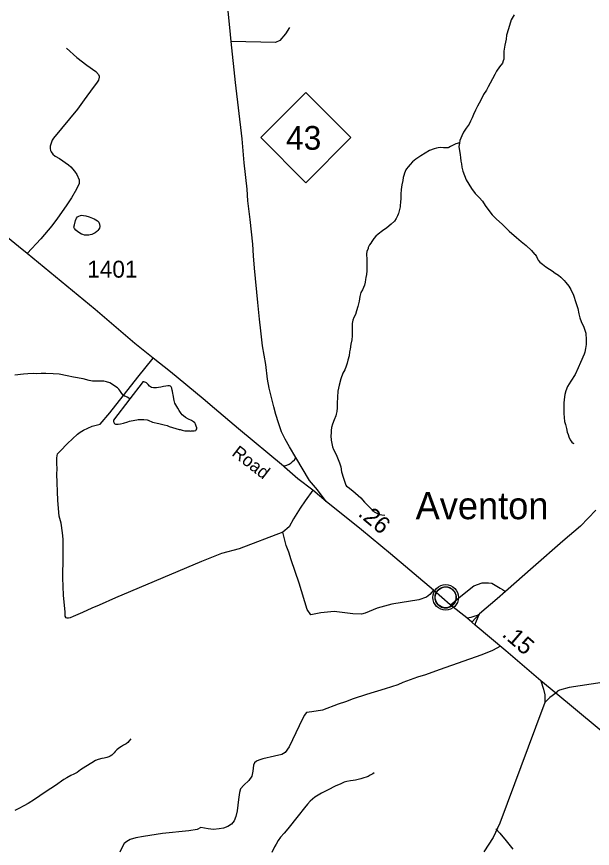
# Model space of a CAD drawing. Extents: x 2220236 to 2384410, y 720751 to 894131.
# Drawn here: x 2306111 to 2310365, y 875066 to 881207 of the extents above; entities that cross this region are included whole.
import ezdxf

# ---------------------------------------------------------------- set-up
doc = ezdxf.new("R2010")
doc.units = 0
doc.layers.add('Default', color=7, linetype='Continuous')

msp = doc.modelspace()

# ---------------------------------------------------------------- linework, layer by layer
at = {"layer": 'Default'}
for points in [[(2308397.7, 877627.7), (2308333.4, 877712.4), (2308274.1, 877783.6), (2308174.2, 877953), (2308126.8, 878031), (2308094.6, 878086.9), (2308069.2, 878142.8), (2308047.2, 878207.2), (2308026.9, 878269.9), (2308011.7, 878327.5), (2307977.8, 878464.7), (2307964.2, 878530.8), (2307951.6, 878639.5), (2307928.1, 878777.2), (2307915.1, 878888.3), (2307906.7, 878973), (2307892.8, 879096.7), (2307869.4, 879349.2), (2307861, 879440.7), (2307855.9, 879527.1), (2307837.2, 879708.4), (2307820.6, 879847.7), (2307813.6, 879933.6), (2307791.7, 880127.2), (2307777.8, 880305.1), (2307728, 880719.9), (2307695.9, 881023.2), (2307686.5, 881126.5), (2307673, 881246.8)], [(2309787.9, 881220.4), (2309763.9, 881182.6), (2309746, 881116.2), (2309731.8, 881070.4), (2309727.9, 881040.8), (2309717.9, 880996), (2309713.8, 880968), (2309711.9, 880952.3), (2309711.9, 880921.9), (2309709.9, 880894), (2309706.4, 880879.9), (2309699.9, 880864), (2309677.8, 880836.1), (2309657.7, 880804), (2309643.9, 880780.5), (2309626, 880748.5), (2309609.7, 880717.4), (2309595.6, 880689.9), (2309581.9, 880663.9), (2309561.8, 880631.8), (2309539.9, 880589.9), (2309515.8, 880546.3), (2309501.8, 880516.9), (2309487.8, 880484.4), (2309475.8, 880460.1), (2309465.8, 880435.8), (2309453.7, 880412.5), (2309431.7, 880384.4), (2309413.7, 880354.3), (2309399.6, 880326.5), (2309385.7, 880293.9), (2309382.8, 880272.6)], [(2308126.8, 881126.6), (2308097.3, 881080.1), (2308055.9, 881031.8), (2308023.9, 881017.5), (2307695.9, 881023.2)], [(2306479, 880975), (2306555.7, 880905.7), (2306630.2, 880848.5), (2306696.7, 880803.2), (2306717.1, 880779.4), (2306721.2, 880767.6), (2306721.3, 880759.6), (2306717.4, 880737.4), (2306701.7, 880715.4), (2306676, 880685.1), (2306611.1, 880592.4), (2306559.9, 880523.9), (2306384.2, 880310), (2306374.4, 880296), (2306358.9, 880249.9), (2306358.9, 880233.9), (2306361.1, 880219.8), (2306365.4, 880208), (2306379.5, 880192.2), (2306395.6, 880178.2), (2306427.8, 880160.5), (2306494.3, 880113.4), (2306512.4, 880097.6), (2306538.7, 880065.8), (2306555.1, 880042.1), (2306573.5, 880002.2), (2306573.8, 879976.2), (2306553.2, 879934), (2306517.6, 879870.5), (2306477, 879809.5), (2306413.5, 879720.5), (2306370.3, 879662.1), (2306289.1, 879568), (2306190, 879458.7)], [(2309382.8, 880272.6), (2309379.8, 880274), (2309373.8, 880273.8), (2309365.6, 880271.9), (2309355.6, 880268), (2309351.1, 880265.5), (2309342.2, 880261.9), (2309331.7, 880256.5), (2309315.8, 880248.4), (2309305.6, 880242.2), (2309300.1, 880239.6), (2309295.6, 880238.6), (2309287.6, 880238.2), (2309276.7, 880239.4), (2309265.7, 880239.7), (2309243.7, 880240.4), (2309225.8, 880238.1), (2309213.6, 880236), (2309195.6, 880232.1), (2309161.6, 880218.3), (2309097.7, 880180.4), (2309060.3, 880155.1), (2309035.5, 880134.3), (2309017.7, 880116.3), (2309003.4, 880099.3), (2308991.6, 880084), (2308985.7, 880075.6), (2308981.6, 880064), (2308977.5, 880052.5), (2308971.6, 880034), (2308967.6, 880020), (2308963.5, 879997.7), (2308957.6, 879966.2), (2308951.6, 879932.3), (2308949.6, 879897.8), (2308949.6, 879864.2), (2308947.7, 879837.7), (2308945.7, 879813.9), (2308945.7, 879804.1), (2308931.5, 879754.3), (2308929.5, 879750.2), (2308925.6, 879737.6), (2308915.5, 879716), (2308903.6, 879698.1), (2308879.5, 879675.9), (2308847.6, 879648.4), (2308815.5, 879625.6), (2308783.5, 879602.1), (2308765.5, 879585.8), (2308751.6, 879569.6), (2308735.5, 879547.7), (2308727.6, 879535.8), (2308719.5, 879521.7), (2308709.5, 879503.8), (2308707.4, 879495.6), (2308697.5, 879473.9), (2308695.4, 879455.9), (2308699.4, 879411.6), (2308699.6, 879350.2), (2308699.6, 879329.6), (2308695.5, 879304), (2308691.4, 879281.6), (2308689.5, 879267.5), (2308687.6, 879247.8), (2308681.5, 879225.4), (2308673.4, 879207.8), (2308665.5, 879189.5), (2308655.5, 879170.3), (2308647.5, 879142), (2308641.4, 879105.7), (2308633.3, 879067.5), (2308623.4, 879035.9), (2308615.5, 879009.4), (2308603.5, 878985.9), (2308595.5, 878966), (2308591.5, 878942), (2308589.4, 878918.1), (2308589.4, 878879.5), (2308589.4, 878850.1), (2308587.4, 878822), (2308581.5, 878789.7), (2308575.4, 878753.4), (2308571.4, 878733.5), (2308567.4, 878703.9), (2308559.4, 878670), (2308553.4, 878649.9), (2308545.3, 878627.4), (2308535.5, 878599.9), (2308521.3, 878574), (2308507.4, 878534), (2308495.5, 878487.5), (2308485.3, 878442), (2308481.3, 878397.4), (2308479.3, 878353.9), (2308479.4, 878317.9), (2308477.3, 878291.4), (2308473.3, 878271.7)], [(2309382.8, 880272.6), (2309379.6, 880247.8), (2309387.7, 880188.1), (2309389.8, 880166.2), (2309393.7, 880140), (2309397.7, 880120.5), (2309401.7, 880096.1), (2309407.7, 880065.9), (2309419.6, 880034.4), (2309433.7, 880002.1), (2309471.8, 879938.1), (2309499.6, 879902.4), (2309529.7, 879872.4), (2309553.9, 879843.8), (2309573.8, 879811.8), (2309599.9, 879775.9), (2309625.8, 879744.1), (2309657.7, 879711.8), (2309697.7, 879674), (2309749.8, 879623.7), (2309805.7, 879576), (2309837.9, 879547.7), (2309875.8, 879518.1), (2309916, 879479.5), (2309937.8, 879454.2), (2309941.8, 879450.3), (2309952, 879436), (2309959.8, 879419.9), (2309965.8, 879410.3), (2309977.9, 879394.4), (2309995.8, 879380.3), (2310021.9, 879360), (2310047.8, 879342.3), (2310067.9, 879329.9), (2310089.8, 879313.6), (2310113.9, 879298.1), (2310131.7, 879283.3), (2310148.8, 879266), (2310155.9, 879259.6), (2310167.9, 879243.7), (2310190, 879217.6), (2310205.9, 879191.9), (2310226, 879150.1), (2310243.9, 879097.6), (2310257.8, 879052.1), (2310263.9, 879012.2), (2310272, 878983.9), (2310282, 878955.5), (2310301.9, 878913.7), (2310315.9, 878869.9), (2310319.4, 878820), (2310320.1, 878786.4), (2310315.1, 878757.4), (2310310, 878730.2), (2310305.3, 878714.4), (2310278, 878653.4), (2310260, 878614.1), (2310238, 878565.5), (2310206, 878515.8), (2310181.8, 878475.4), (2310169.9, 878443.9), (2310161.8, 878418), (2310157.9, 878381.8), (2310153.8, 878353.8), (2310153.8, 878309.4), (2310153.9, 878277.4), (2310160, 878217.8), (2310165.9, 878195.8), (2310173.9, 878165.7), (2310180, 878139.8), (2310185.9, 878122), (2310191.8, 878105.9), (2310201.9, 878083.3), (2310213.8, 878065.7), (2310224, 878058), (2310227.9, 878055.5)], [(2306537.8, 879669.3), (2306546.7, 879702.5), (2306552.6, 879718.3), (2306560.6, 879728.4), (2306570.5, 879734.6), (2306582.8, 879739.1), (2306592.7, 879740.4), (2306605.7, 879740.1), (2306622.2, 879737.6), (2306646.7, 879730.4), (2306684.4, 879715.5), (2306708.6, 879700.1), (2306718.6, 879689.7), (2306724.6, 879676.1), (2306725.4, 879658), (2306722.6, 879646.4), (2306718, 879637.3), (2306710.8, 879628), (2306702.9, 879620.2), (2306690.7, 879610.7), (2306676.4, 879602.7), (2306665.9, 879598.9), (2306655.1, 879595.3), (2306644.5, 879594), (2306624.6, 879593.2), (2306613.1, 879595.1), (2306601.4, 879598.1), (2306590.6, 879602.4), (2306564.5, 879618.6), (2306548.6, 879630.3), (2306538.5, 879642.1), (2306535.9, 879647), (2306534.7, 879651.9), (2306537.8, 879669.3)], [(2308397.7, 877627.7), (2308299.4, 877710.2), (2308189.4, 877795.5), (2308091.2, 877881.9), (2308083.6, 877888.2), (2307750.9, 878163.1), (2307573.1, 878313.9), (2307488.4, 878385.1), (2307248, 878585), (2307119.6, 878686.1), (2306985, 878792.9), (2306690.4, 879044.5), (2306190, 879458.7), (2306124, 879509.6), (2306016, 879598.5)], [(2308078.4, 877400.1), (2307754.6, 877278.1), (2307625, 877242.5), (2307476.5, 877184.1), (2306842.8, 876917.2), (2306720.8, 876861.3), (2306667.5, 876841), (2306598.9, 876808), (2306527.8, 876777.5), (2306507.3, 876768.2), (2306493.9, 876764.9), (2306484.3, 876765.3), (2306477.2, 876769), (2306471, 876779.9), (2306469.4, 876810.5), (2306456.7, 876935), (2306452.9, 877064.6), (2306455.4, 877219.7), (2306455.4, 877313.7), (2306455.4, 877349.3), (2306450.3, 877395), (2306440.2, 877468.7), (2306424.9, 877519.6), (2306414.8, 877633.9), (2306408.9, 877831.2), (2306410.5, 877867.2), (2306408.4, 877911), (2306408.4, 877949.1), (2306413.5, 877979.6), (2306433.8, 877999.9), (2306487.2, 878055.8), (2306560.8, 878124.4), (2306581.1, 878139.7), (2306606.5, 878154.9), (2306670, 878182.9), (2306728.5, 878198.2), (2306799.6, 878282), (2307007.8, 878546.3), (2307119.6, 878686.1)], [(2306948, 878385.6), (2306929.1, 878398.6), (2306917.7, 878402.3), (2306907.2, 878405.9), (2306897.8, 878413.7), (2306889.8, 878424.2), (2306883.9, 878432.2), (2306873.8, 878448.2), (2306865.9, 878456), (2306855.9, 878466.2), (2306835.7, 878480.2), (2306819.8, 878491.8), (2306799.4, 878502.5), (2306775.8, 878512.2), (2306754.6, 878516.3), (2306733.8, 878516.2), (2306700, 878514.9), (2306671.1, 878516.9), (2306647.8, 878520.1), (2306603.7, 878532.1), (2306531.6, 878546.6), (2306483.6, 878556), (2306426.7, 878567.7), (2306381.6, 878569.8), (2306327.7, 878571.8), (2306293.7, 878572), (2306256.3, 878571.3), (2306237.7, 878572.1), (2306193.7, 878570.3), (2306162.4, 878567.4), (2306097.7, 878559.8)], [(2306948, 878385.6), (2306827.8, 878228), (2306827.2, 878223), (2306827.6, 878218.2), (2306828.6, 878214), (2306829.8, 878210.1), (2306831.5, 878206.7), (2306833.8, 878204.4), (2306837.9, 878201.2), (2306842.4, 878199), (2306847.2, 878198.4), (2306852.3, 878197.8), (2306861.9, 878198.2), (2306878.2, 878200.4), (2306899.7, 878206.3), (2306932, 878215.9), (2306946.4, 878220.4), (2306958.3, 878223.5), (2306971.7, 878226.5), (2306983.9, 878227.8), (2306999.8, 878230), (2307009.7, 878232), (2307033.9, 878234), (2307051.7, 878232.2), (2307075.8, 878230), (2307083.7, 878227.9), (2307115.9, 878214.4), (2307161.8, 878202.3), (2307181.8, 878198.1), (2307201.8, 878192.5), (2307223.8, 878188.4), (2307237.9, 878182.4), (2307311.8, 878160), (2307319.9, 878157.9), (2307335.2, 878154.4), (2307354.4, 878150.3), (2307370.1, 878148.4), (2307389.9, 878148.4), (2307396.5, 878147.9), (2307403.9, 878148.2), (2307423.9, 878149.8), (2307436, 878151.9), (2307439, 878156.2), (2307441.5, 878164.5), (2307442, 878171.9), (2307438.8, 878184.8), (2307433.9, 878197.8), (2307427.9, 878208.2), (2307417.8, 878216), (2307403.8, 878224.4), (2307381.8, 878234.3), (2307359.2, 878247.4), (2307343.7, 878259.7), (2307334.4, 878268.4), (2307325.8, 878277.8), (2307311.1, 878298.6), (2307301.8, 878316.3), (2307293.8, 878329.9), (2307287.8, 878340.3), (2307281.3, 878353.2), (2307277.8, 878363.7), (2307275.8, 878374.4), (2307267.8, 878414.3), (2307266, 878424), (2307261.8, 878441.9), (2307260.8, 878448.4), (2307258, 878462.3), (2307257.3, 878464.7), (2307256.1, 878468.6), (2307253.3, 878474.3), (2307247.9, 878478.3), (2307240.4, 878480.4), (2307228, 878480.7), (2307213.8, 878480.1), (2307197.1, 878477.8), (2307175.8, 878472), (2307159.5, 878468.9), (2307143.8, 878466.6), (2307121.8, 878466.5), (2307108.3, 878468.4), (2307099.9, 878473.8), (2307093.8, 878480.2), (2307083.3, 878491.2), (2307069.8, 878504.6), (2307066.1, 878506.9), (2307057.8, 878509.7), (2307050.1, 878512), (2307046.3, 878511.9), (2307043.9, 878510), (2307038, 878504.1), (2306948, 878385.6)], [(2308473.3, 878271.7), (2308469.4, 878259.9), (2308457.4, 878230), (2308445.3, 878197.5), (2308437.3, 878173.4), (2308435.4, 878151.9), (2308435.3, 878133.9), (2308433.4, 878113.4), (2308435.4, 878079.6), (2308445.3, 878031.6), (2308451.4, 878011.5), (2308473.3, 877973.7), (2308496.6, 877914.1), (2308505.4, 877883.2), (2308511.3, 877847.3), (2308525.3, 877799.4), (2308535.3, 877769.6), (2308543.4, 877747.7), (2308549.3, 877741.4), (2308561.4, 877733.7), (2308595.3, 877705.6), (2308655.4, 877655.5), (2308681.3, 877623.7), (2308715.5, 877587.3), (2308735.5, 877567.7), (2308753.7, 877552.1), (2308777.5, 877539), (2308795.4, 877531.6), (2308808.7, 877528.9), (2308831.4, 877525.6)], [(2308083.6, 877888.2), (2308108.2, 877895.4), (2308125.1, 877903.9), (2308138.6, 877912.4), (2308148.8, 877922.5), (2308164, 877936.1), (2308174.2, 877953)], [(2308299.4, 877710.2), (2308243.5, 877631.4), (2308205.4, 877578), (2308157.1, 877499.2), (2308124.1, 877440.8), (2308078.4, 877400.1)], [(2309473.7, 876737.4), (2309438.6, 876768.3), (2309313.8, 876863.6), (2309190.2, 876972), (2308872.7, 877241.4), (2308659.3, 877419.3), (2308397.7, 877627.7)], [(2310391.5, 877563.3), (2310278.1, 877444.7), (2310147.7, 877334.6), (2309926.7, 877143.1), (2309723.5, 876961.8), (2309662.6, 876909.3), (2309532.2, 876799.2), (2309473.7, 876737.4)], [(2309190.2, 876972), (2309164.8, 876941.5), (2309139.4, 876921.2), (2309083.5, 876902.5), (2308883.7, 876870.4), (2308775.3, 876839.9), (2308685.6, 876802.6), (2308658.5, 876795.8), (2308595.8, 876799.2), (2308457, 876816.1), (2308358.8, 876804.3), (2308284.3, 876790.7), (2308259, 876829.6), (2308199.6, 877025.4), (2308138.7, 877195.7), (2308121.6, 877252.7), (2308103.8, 877303.5), (2308078.4, 877400.1)], [(2309313.8, 876863.6), (2309330.1, 876874.9), (2309381.5, 876919.4), (2309488.7, 877004.6), (2309550.4, 877027.2), (2309598.4, 877027.8), (2309622.3, 877024.1), (2309684.8, 876988.7), (2309701.5, 876978.8), (2309723.5, 876961.8)], [(2309438.6, 876768.3), (2309470.6, 876774.6), (2309498.5, 876783), (2309516.4, 876789.1), (2309532.2, 876799.2)], [(2309499.3, 876715), (2309505, 876735), (2309520.6, 876775.1), (2309532.2, 876799.2)], [(2310094.1, 876213.5), (2309984, 876304), (2309726.9, 876524.7), (2309618.6, 876614.5), (2309499.3, 876715), (2309473.7, 876737.4)], [(2309685.4, 876560.3), (2309626.2, 876526.4), (2309548.3, 876495.9), (2309233.3, 876385.8), (2309131.7, 876348.5), (2309073.3, 876329.9), (2308964.5, 876291.3), (2308928.8, 876274.8), (2308835, 876243.9), (2308697.4, 876201.9), (2308598.4, 876171.4), (2308540, 876148.6), (2308486.6, 876130.8), (2308372.3, 876087.6), (2308293.6, 876074.9), (2308252.9, 876069.8), (2308235.2, 876046.9), (2308199.6, 875970.7), (2308126, 875815.6), (2308095.5, 875775), (2308070.1, 875759.7), (2308016.7, 875747), (2307930.4, 875726.7), (2307901.6, 875716.5), (2307883, 875709.7), (2307869.4, 875697.9), (2307861, 875680.9), (2307857.6, 875636.9), (2307849.1, 875599.6), (2307827.1, 875567.4), (2307789.8, 875533.5), (2307766.1, 875506.4), (2307757.7, 875479.3), (2307750.9, 875426.8), (2307740.7, 875343.8), (2307730.6, 875301.4), (2307718.7, 875270.9), (2307698.4, 875245.5), (2307671.3, 875226.8), (2307639.1, 875215), (2307607, 875211.6), (2307566.3, 875206.5), (2307525.7, 875209.9), (2307471.5, 875220.1), (2307445.3, 875206.5), (2307382.6, 875194.7), (2307189.6, 875176), (2307049, 875154), (2306991.5, 875143.8), (2306950.8, 875132), (2306925.4, 875116.7), (2306906.8, 875101.5), (2306889.9, 875076), (2306872.9, 875038.8)], [(2309984, 876304), (2310003.6, 876242.9), (2310013.4, 876200), (2310014.6, 876142.5)], [(2310517.9, 876303), (2310193.2, 876253.9), (2310121, 876234.3), (2310107.6, 876227), (2310094.1, 876213.5)], [(2310094.1, 876213.5), (2310051.3, 876179.2), (2310014.6, 876142.5), (2309946.1, 875957.8), (2309682.4, 875253), (2309631, 875147.7), (2309562.5, 875040.1)], [(2311567.6, 875001.5), (2311409.6, 875124.6), (2311310.8, 875213.9), (2311112.1, 875378.8), (2310921.9, 875535.8), (2310798.9, 875630.7), (2310625.1, 875769.6), (2310486.2, 875888.2), (2310399.3, 875958.2), (2310094.1, 876213.5)], [(2306955.5, 875875.9), (2306943.9, 875861.4), (2306932, 875848.5), (2306919.8, 875839), (2306901.7, 875827.6), (2306885.5, 875818), (2306867.6, 875805.6), (2306851.6, 875793.6), (2306839.5, 875781.7), (2306831.3, 875772.9), (2306823.5, 875763.6), (2306813.6, 875754.2), (2306803.5, 875747.2), (2306791.5, 875741.9), (2306777.3, 875737.9), (2306757.1, 875733.1), (2306741.4, 875730), (2306712.7, 875723.1), (2306693.4, 875714.1), (2306666.9, 875699), (2306621.6, 875671.7), (2306583.4, 875645.5), (2306557.6, 875627.3), (2306533.1, 875613.8), (2306511.5, 875604), (2306482.5, 875588), (2306459.5, 875574), (2306397.4, 875531.3), (2306363.4, 875507.6), (2306315.5, 875475.3), (2306283.5, 875455.2), (2306243.4, 875427.3), (2306195.4, 875397.3), (2306165.3, 875379.7), (2306127.3, 875361.7), (2306097.5, 875344.9)], [(2308752, 875623.6), (2308742.5, 875616.8), (2308734.1, 875611.5), (2308724.1, 875606.1), (2308708, 875598), (2308694.1, 875591.8), (2308676.1, 875586.1), (2308653.8, 875579.4), (2308634.7, 875575.4), (2308615.5, 875570.6), (2308597.4, 875567.3), (2308578.1, 875565.7), (2308551.9, 875560.6), (2308532, 875554), (2308506, 875543.9), (2308463.9, 875525.8), (2308411.9, 875499.8), (2308364, 875474.1), (2308314, 875444), (2308279.9, 875415.6), (2308259.8, 875393.6), (2308238, 875365.4), (2308191.9, 875307.7), (2308113.9, 875209.5), (2308087.1, 875179.6), (2308059.7, 875149.9), (2308042.9, 875125.4), (2308027.9, 875097.5), (2308017.7, 875077.5), (2307997.8, 875035.7)], [(2309651.7, 875210.6), (2309682, 875178.6), (2309727.7, 875122.7), (2309778.5, 875061.7)]]:
    msp.add_lwpolyline(points, dxfattribs=at)
for points in [[(2307914.8, 880314.5), (2308247.8, 880647.5), (2308580.8, 880314.5), (2308247.8, 879981.5)], [(2309203.4, 876931.9), (2309204.4, 876937.5), (2309206.2, 876944.1), (2309209.1, 876951.3), (2309212, 876957), (2309215.4, 876962.8), (2309219.1, 876967.9), (2309223.1, 876972.3), (2309227.7, 876976.9), (2309233.2, 876981.4), (2309238.7, 876985.1), (2309243.5, 876988), (2309248.6, 876990.4), (2309254, 876992.7), (2309259.7, 876994.5), (2309264, 876995.7), (2309268.9, 876996.4), (2309273, 876997.2), (2309279.4, 876997.4), (2309283.8, 876997.3), (2309289.5, 876997.1), (2309294.4, 876996.3), (2309299.3, 876995.3), (2309304.3, 876993.9), (2309309.4, 876992), (2309316.1, 876989.1), (2309322.3, 876985.6), (2309327.4, 876982), (2309332.6, 876978), (2309335.9, 876974.9), (2309340, 876970.5), (2309343.9, 876965.8), (2309347, 876961.2), (2309350.1, 876956.2), (2309352.5, 876951), (2309354.6, 876946), (2309356.1, 876941), (2309357.4, 876936.4), (2309358.5, 876930.4), (2309359.1, 876925.7), (2309359.4, 876919.7), (2309359.2, 876913.9), (2309358.6, 876908.2), (2309357.7, 876902.7), (2309356.1, 876896.6), (2309354.2, 876890.7), (2309351.9, 876885.6), (2309348.7, 876879.6), (2309345.4, 876874.3), (2309342, 876869.6), (2309337.8, 876864.9), (2309332.5, 876859.9), (2309327.5, 876855.8), (2309322.5, 876852.4), (2309318.1, 876849.9), (2309311.3, 876846.6), (2309304.2, 876843.9), (2309298.2, 876842.4), (2309291.6, 876841.1), (2309287.2, 876840.7), (2309282.7, 876840.4), (2309277.1, 876840.4), (2309272.8, 876840.8), (2309267.2, 876841.6), (2309261.3, 876842.9), (2309256.7, 876844.2), (2309251.5, 876846), (2309246.9, 876848), (2309243, 876850.3), (2309236.2, 876854.3), (2309230.6, 876858.6), (2309225.7, 876863.1), (2309221.3, 876868), (2309218.1, 876871.9), (2309215.1, 876876.1), (2309211, 876883.2), (2309209.3, 876886.7), (2309207.6, 876890.8), (2309205, 876899), (2309203.4, 876906), (2309202.8, 876911.2), (2309202.4, 876917.5), (2309202.4, 876922.2), (2309202.9, 876928.6)]]:
    msp.add_lwpolyline(points, close=True, dxfattribs=at)
for centre, radius in [((2309281, 876919.5), 94.3), ((2309280.8, 876919.8), 76.7)]:
    msp.add_circle(centre, radius, dxfattribs=at)

# ---------------------------------------------------------------- texts
for s, height, p in [('43', 175, (2308101.9, 880224.8)), ('1401', 125, (2306632.6, 879280.2)), ('Aventon', 200, (2309059.4, 877496.6))]:
    msp.add_text(s, height=height, dxfattribs=at).set_placement(p)
for s, height, rotation, p in [('Road', 95, 322.37367, (2307694.8, 877972.4)), ('.26', 125, 320.17639, (2308627.3, 877527.4)), ('.15', 125, 319.35884, (2309691.4, 876637.6))]:
    msp.add_text(s, height=height, rotation=rotation, dxfattribs=at).set_placement(p)

doc.saveas('drawing.dxf')
